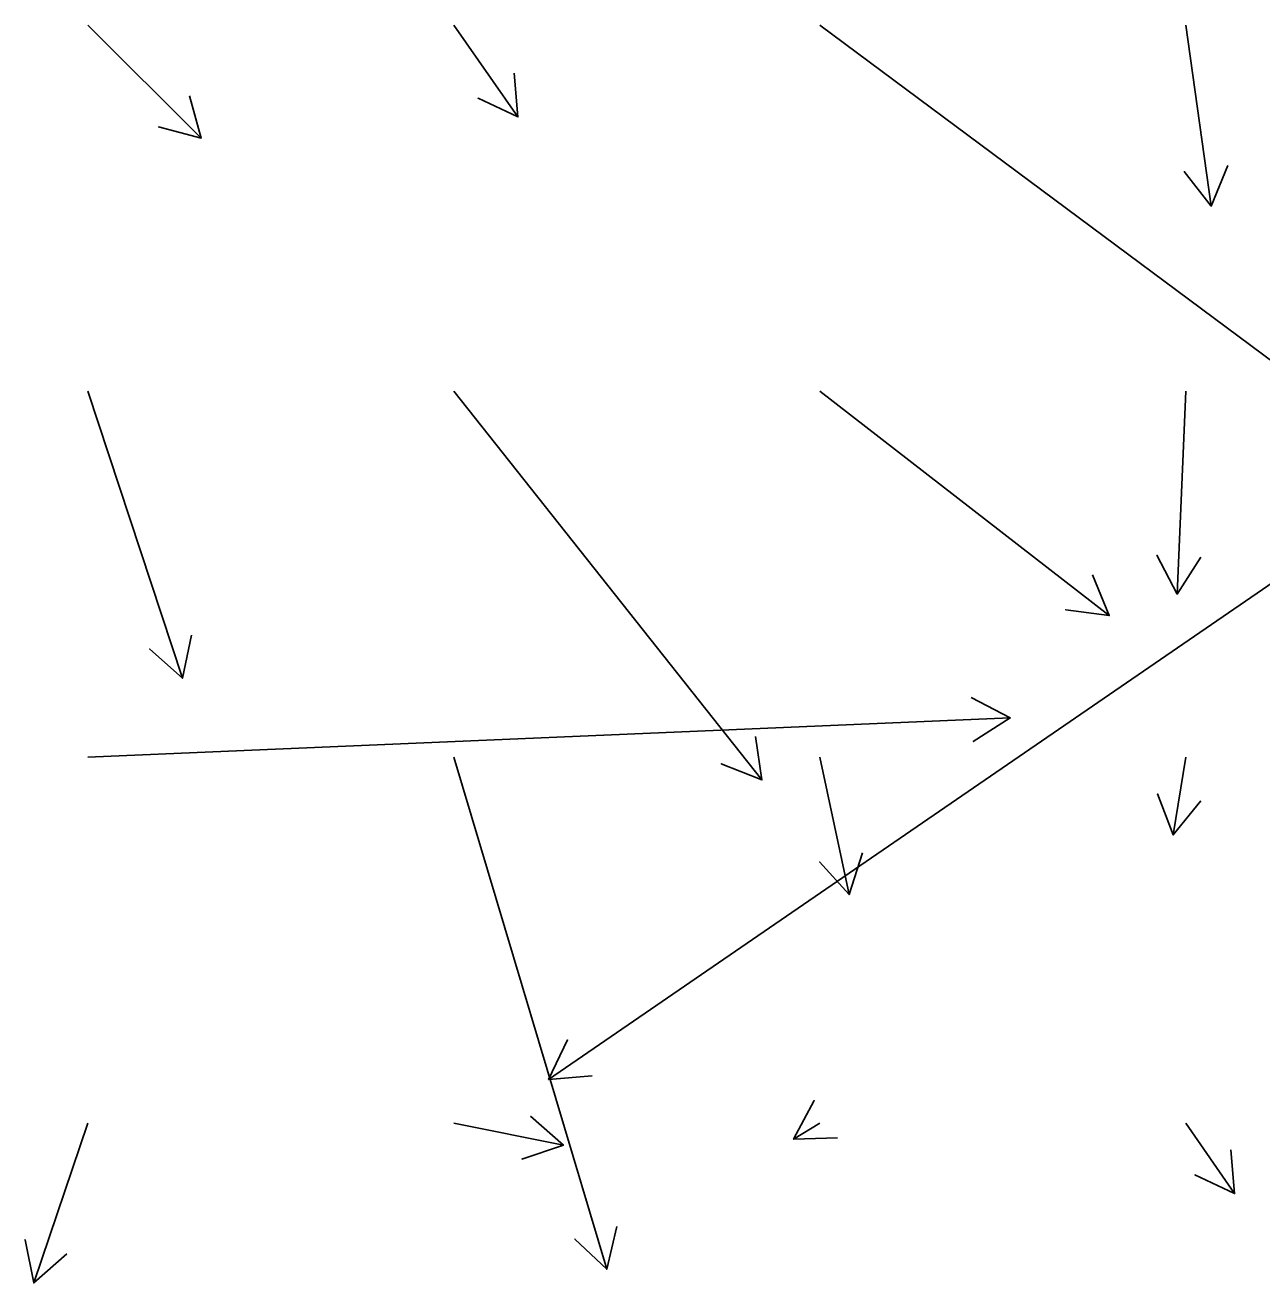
# Model space of a CAD drawing. Extents: x 954385 to 988206, y 1868364 to 1924553.
# Drawn here: x 957348.6 to 957517.5, y 1920047.1 to 1920218.9 of the extents above; entities that cross this region are included whole.
import ezdxf

# ---------------------------------------------------------------- set-up
doc = ezdxf.new("R2010")
doc.units = 0
doc.layers.add('26', color=7, linetype='Continuous')

msp = doc.modelspace()

# ---------------------------------------------------------------- linework, layer by layer
at = {"layer": '26'}
for points in [[(957357.13, 1920218.93), (957372.6, 1920203.47), (957366.8, 1920205.03), (957372.6, 1920203.47), (957371.04, 1920209.27)], [(957407.13, 1920218.93), (957415.89, 1920206.39), (957410.46, 1920208.93), (957415.89, 1920206.39), (957415.38, 1920212.36)], [(957457.13, 1920218.93), (957546.34, 1920152.63), (957540.38, 1920153.32), (957546.34, 1920152.63), (957543.96, 1920158.14)], [(957507.13, 1920218.93), (957510.63, 1920194.2), (957506.93, 1920198.92), (957510.63, 1920194.2), (957512.87, 1920199.76)], [(957357.13, 1920168.93), (957370.06, 1920129.69), (957365.59, 1920133.69), (957370.06, 1920129.69), (957371.28, 1920135.57)], [(957407.13, 1920168.93), (957449.24, 1920115.81), (957443.67, 1920118.02), (957449.24, 1920115.81), (957448.37, 1920121.75)], [(957557.13, 1920168.93), (957420.08, 1920074.89), (957422.67, 1920080.3), (957420.08, 1920074.89), (957426.06, 1920075.36)], [(957457.13, 1920168.93), (957496.69, 1920138.26), (957490.74, 1920139.07), (957496.69, 1920138.26), (957494.42, 1920143.82)], [(957507.13, 1920168.93), (957505.98, 1920141.19), (957503.2, 1920146.51), (957505.98, 1920141.19), (957509.19, 1920146.26)], [(957357.13, 1920118.93), (957483.16, 1920124.27), (957478.1, 1920121.05), (957483.16, 1920124.27), (957477.84, 1920127.05)], [(957407.13, 1920118.93), (957428.04, 1920048.96), (957423.68, 1920053.08), (957428.04, 1920048.96), (957429.43, 1920054.8)], [(957457.13, 1920118.93), (957461.13, 1920100.14), (957457.12, 1920104.6), (957461.13, 1920100.14), (957462.98, 1920105.85)], [(957507.13, 1920118.93), (957505.44, 1920108.3), (957503.29, 1920113.9), (957505.44, 1920108.3), (957509.22, 1920112.96)], [(957457.13, 1920068.93), (957453.56, 1920066.71), (957456.39, 1920072), (957453.56, 1920066.71), (957459.56, 1920066.91)], [(957407.13, 1920068.93), (957422.12, 1920065.93), (957416.44, 1920064), (957422.12, 1920065.93), (957417.62, 1920069.89)], [(957357.13, 1920068.93), (957349.75, 1920047.1), (957348.57, 1920052.98), (957349.75, 1920047.1), (957354.25, 1920051.06)], [(957507.13, 1920068.93), (957513.81, 1920059.3), (957508.39, 1920061.85), (957513.81, 1920059.3), (957513.32, 1920065.27)]]:
    msp.add_lwpolyline(points, dxfattribs=at)

doc.saveas('drawing.dxf')
